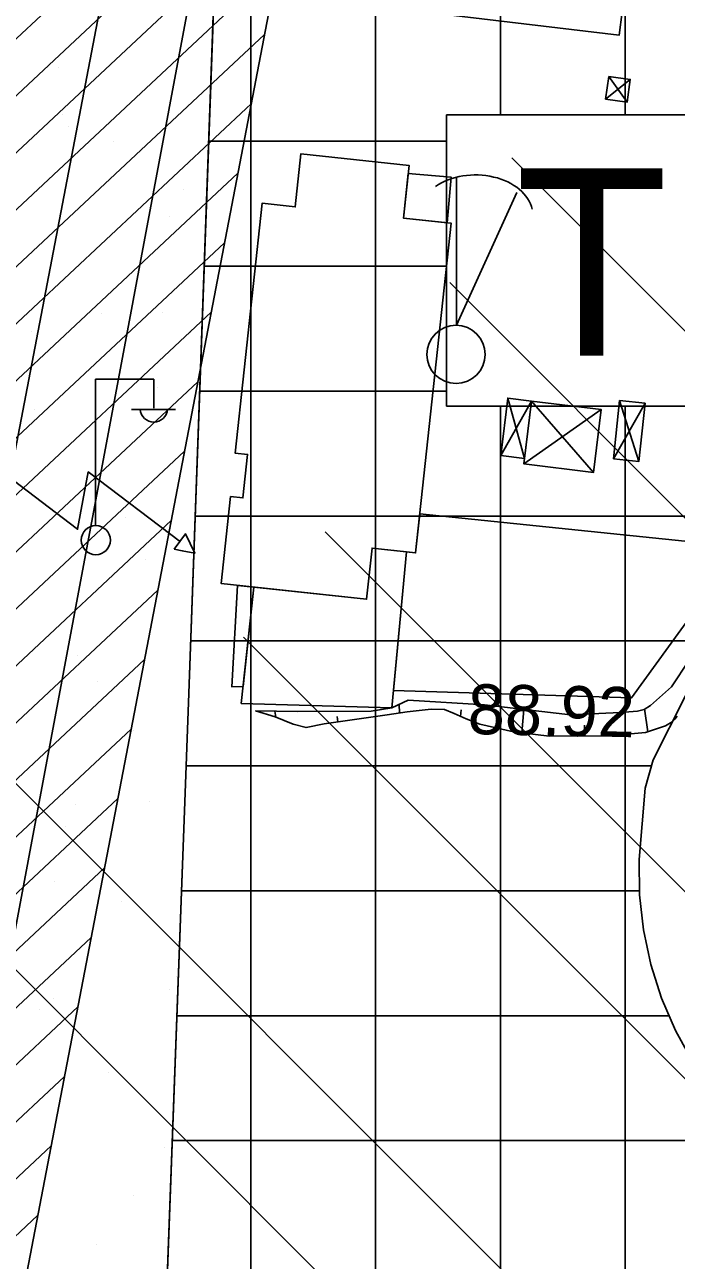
# Model space of a CAD drawing. Extents: x 417995 to 421451, y 4454518 to 4458015.
# Drawn here: x 420125.1 to 420203.4, y 4456275.9 to 4456424.2 of the extents above; entities that cross this region are included whole.
import ezdxf

# ---------------------------------------------------------------- set-up
doc = ezdxf.new("R2010")
doc.units = 0
for name, color, linetype in [('ADAKENARI', 7, 'Continuous'), ('B_Ins_Halinde', 7, 'Continuous'), ('B_Sundurma', 7, 'Continuous'), ('Hat_ENH', 7, 'Continuous'), ('PL_AYA_PARK_DINLENME', 7, 'Continuous'), ('PL_TİCARET', 7, 'Continuous'), ('S_Elektrik_Diregi', 7, 'Continuous'), ('S_Serare', 7, 'Continuous'), ('S_Vinc_Sabit', 7, 'Continuous'), ('SEMBOL_FAT', 7, 'Continuous'), ('Sev_Sevalti', 7, 'Continuous'), ('Sev_Sevustu', 7, 'Continuous'), ('Sev_Tarama', 7, 'Continuous'), ('Sinir_Ist_Duvari', 7, 'Continuous'), ('SN_TR_SIVILASMA', 7, 'Continuous'), ('TA_ENH_154', 7, 'Continuous'), ('TA_ENH_KORUMA', 7, 'Continuous'), ('TA_ENH_TARAMA', 7, 'Continuous'), ('TRFAT_PARKALANI', 7, 'Continuous'), ('TRFAT_TİCARET', 7, 'Continuous'), ('Y_Kot_Noktasi', 7, 'Continuous')]:
    doc.layers.add(name, color=color, linetype=linetype)

msp = doc.modelspace()

# ---------------------------------------------------------------- linework, layer by layer
at = {"layer": 'ADAKENARI'}
for p, q in [((420144.75, 4456342.83), (420147.91, 4456430.31)), ((420144.75, 4456342.83), (420144.28, 4456329.84)), ((420204.47, 4456343.63), (420200.62, 4456335.93)), ((420200.62, 4456335.93), (420199.65, 4456332.53)), ((420199.65, 4456332.53), (420198.92, 4456323.99)), ((420137.25, 4456140.22), (420144.28, 4456329.84)), ((420198.92, 4456323.99), (420198.97, 4456319.75)), ((420198.97, 4456319.75), (420199.44, 4456315.53)), ((420199.44, 4456315.53), (420200.32, 4456311.38)), ((420200.32, 4456311.38), (420201.61, 4456307.33)), ((420201.61, 4456307.33), (420203.28, 4456303.43)), ((420203.28, 4456303.43), (420205.33, 4456299.71))]:
    msp.add_line(p, q, dxfattribs=at)
at = {"layer": 'B_Ins_Halinde'}
for points in [[(420166.17, 4456355.22), (420166.83, 4456361.37), (420172.05, 4456360.8), (420176.33, 4456400.38), (420170.58, 4456401.01), (420171.26, 4456407.32), (420158.27, 4456408.73), (420157.58, 4456402.35), (420153.6, 4456402.78), (420150.36, 4456372.79), (420151.87, 4456372.63), (420151.31, 4456367.4), (420149.81, 4456367.56), (420148.69, 4456357.11)], [(420171.16, 4456406.37), (420176.31, 4456405.92), (420175.84, 4456400.44), (420170.58, 4456401.01)], [(420169.39, 4456344.27), (420198, 4456343.39), (420206.89, 4456355.63), (420213.34, 4456361.28), (420172.56, 4456365.5), (420172.05, 4456360.8), (420170.96, 4456360.92)], [(420151.09, 4456342.7), (420152.62, 4456356.69), (420166.17, 4456355.22), (420166.83, 4456361.37), (420170.96, 4456360.92), (420169.2, 4456342.2)], [(420151.32, 4456344.76), (420149.96, 4456344.73), (420150.63, 4456356.9), (420152.62, 4456356.69)]]:
    msp.add_lwpolyline(points, close=True, dxfattribs=at)
at = {"layer": 'B_Sundurma'}
for p, q in [((420194.88, 4456415.3), (420197.85, 4456417.65)), ((420195.26, 4456418.02), (420197.48, 4456414.94)), ((420185.99, 4456379.03), (420182.28, 4456372.49)), ((420185.15, 4456372.14), (420183.12, 4456379.38)), ((420185.99, 4456379.03), (420193.44, 4456370.46)), ((420195.84, 4456372.1), (420199.62, 4456378.76)), ((420196.57, 4456379.08), (420198.89, 4456371.78)), ((420185.07, 4456371.48), (420194.36, 4456378.01))]:
    msp.add_line(p, q, dxfattribs=at)
for points in [[(420195.26, 4456418.02), (420194.88, 4456415.3), (420197.48, 4456414.94), (420197.85, 4456417.65)], [(420185.99, 4456379.03), (420185.15, 4456372.14), (420182.28, 4456372.49), (420183.12, 4456379.38)], [(420185.99, 4456379.03), (420185.07, 4456371.48), (420193.44, 4456370.46), (420194.36, 4456378.01)], [(420196.57, 4456379.08), (420195.84, 4456372.1), (420198.89, 4456371.78), (420199.62, 4456378.76)]]:
    msp.add_lwpolyline(points, close=True, dxfattribs=at)
at = {"layer": 'Hat_ENH'}
msp.add_lwpolyline([(420155.01, 4456481.29), (420112.85, 4456256.55), (420103.77, 4456125.04)], dxfattribs=at)
at = {"layer": 'PL_AYA_PARK_DINLENME'}
msp.add_lwpolyline([(420104.23, 4456485.35), (420118.58, 4456602.84), (420160.15, 4456599.01), (420169.46, 4456547.15), (420173.29, 4456509.33), (420154.72, 4456475.01), (420147.91, 4456430.31), (420144.75, 4456342.83), (420144.28, 4456329.84), (420137.25, 4456140.22), (420129.3, 4456138.28), (420127.15, 4456137.75), (420107.76, 4456133), (420085.19, 4456127.47), (420079.28, 4456126.03), (420096.85, 4456290.79), (420097.25, 4456393.24), (420117.08, 4456483.82)], close=True, dxfattribs=at)
at = {"layer": 'PL_TİCARET'}
for points in [[(420137.25, 4456140.22), (420144.28, 4456329.84), (420144.75, 4456342.83), (420147.91, 4456430.31)], [(420204.47, 4456343.63), (420200.62, 4456335.93), (420199.65, 4456332.53), (420198.92, 4456323.99), (420198.97, 4456319.75), (420199.44, 4456315.53), (420200.32, 4456311.38), (420201.61, 4456307.33), (420203.28, 4456303.43), (420205.33, 4456299.71)]]:
    msp.add_lwpolyline(points, dxfattribs=at)
at = {"layer": 'S_Elektrik_Diregi'}
for p, q in [((420133.59, 4456364.16), (420133.59, 4456381.66)), ((420133.59, 4456381.66), (420140.59, 4456381.66)), ((420140.59, 4456378.16), (420140.59, 4456381.66)), ((420137.93, 4456378.02), (420143.18, 4456378.02))]:
    msp.add_line(p, q, dxfattribs=at)
msp.add_circle((420133.62, 4456362.33), 1.75, dxfattribs=at)
msp.add_arc((420140.59, 4456378.17), 1.66, 184.8384, 355.1464, dxfattribs=at)
at = {"layer": 'S_Serare'}
msp.add_lwpolyline([(420120.27, 4456372.1), (420131.43, 4456363.63), (420132.72, 4456370.51), (420143.79, 4456362.13)], dxfattribs=at)
msp.add_lwpolyline([(420143.02, 4456361.25), (420144.4, 4456363.09), (420145.53, 4456360.77), (420144.02, 4456361.06)], close=True, dxfattribs=at)
at = {"layer": 'S_Vinc_Sabit'}
for q in [(420176.98, 4456405.92), (420184.22, 4456404.07)]:
    msp.add_line((420176.98, 4456388.14), q, dxfattribs=at)
msp.add_circle((420176.91, 4456384.63), 3.5, dxfattribs=at)
msp.add_ellipse((420179.25, 4456401.29), major_axis=(6.9, 0), ratio=0.709428, start_param=0.15849, end_param=2.339818, dxfattribs=at)
at = {"layer": 'SEMBOL_FAT'}
for p, q in [((420175.75, 4456413.41), (420175.75, 4456378.41)), ((420175.75, 4456413.41), (420210.75, 4456413.41)), ((420175.75, 4456378.41), (420210.75, 4456378.41))]:
    msp.add_line(p, q, dxfattribs=at)
at = {"layer": 'Sev_Sevalti'}
msp.add_lwpolyline([(420152.81, 4456341.84), (420157.85, 4456341.76), (420166.71, 4456341.8), (420169.2, 4456342.2), (420171.14, 4456343.11), (420180.34, 4456342.57), (420190.66, 4456341.33), (420196.64, 4456341.64), (420198.71, 4456341.79), (420199.5, 4456342.01), (420200.27, 4456342.46), (420202.81, 4456344.71), (420209.17, 4456354.33), (420214.68, 4456359.5), (420216.48, 4456361.44), (420220.4, 4456363.04), (420226.07, 4456366.74), (420231.78, 4456369.85), (420237.18, 4456372.86)], dxfattribs=at)
at = {"layer": 'Sev_Sevustu'}
msp.add_lwpolyline([(420203.49, 4456341.19), (420203.21, 4456340.84), (420202.88, 4456340.5), (420202.08, 4456340.02), (420199.68, 4456339.21), (420195.32, 4456338.84), (420188.1, 4456338.77), (420183.82, 4456339.31), (420179.76, 4456340.24), (420178.12, 4456340.86), (420176.69, 4456341.49), (420175.51, 4456342), (420173.91, 4456342.03), (420171.02, 4456341.71), (420168.63, 4456341.36), (420161.06, 4456340.26), (420158.9, 4456339.82), (420157.33, 4456340.23), (420155.18, 4456341.11), (420152.81, 4456341.84)], dxfattribs=at)
at = {"layer": 'Sev_Tarama'}
for p, q in [((420155.27, 4456341.08), (420155.15, 4456341.81)), ((420170.1, 4456341.58), (420170.06, 4456342.6)), ((420177.45, 4456341.16), (420177.54, 4456341.94)), ((420184.81, 4456339.19), (420185.05, 4456342)), ((420199.97, 4456339.31), (420199.57, 4456342.06)), ((420162.7, 4456340.5), (420162.63, 4456341.14)), ((420192.38, 4456338.81), (420192.36, 4456340.11))]:
    msp.add_line(p, q, dxfattribs=at)
at = {"layer": 'Sinir_Ist_Duvari'}
msp.add_lwpolyline([(420196.88, 4456425.76), (420196.52, 4456422.98), (420161.13, 4456427.18), (420139.84, 4456429.91)], dxfattribs=at)
at = {"layer": 'SN_TR_SIVILASMA'}
for p, q in [((421269.77, 4455322.09), (420183.63, 4456408.23)), ((421269.54, 4455299.87), (420176.15, 4456393.26)), ((421269.08, 4455255.43), (420161.18, 4456363.33)), ((421268.85, 4455233.21), (420151.38, 4456350.68)), ((421268.38, 4455188.77), (420123.47, 4456333.68)), ((421268.15, 4455166.56), (420116.87, 4456317.84))]:
    msp.add_line(p, q, dxfattribs=at)
at = {"layer": 'TA_ENH_154'}
msp.add_lwpolyline([(419862.83, 4455014.24), (420170.14, 4456613.6), (420230.68, 4456928.68), (420176.89, 4457440.84), (420133.44, 4457787.81)], dxfattribs=at)
at = {"layer": 'TA_ENH_KORUMA'}
msp.add_lwpolyline([(420153.62, 4457787.6), (420196.76, 4457443.12), (420250.88, 4456927.82), (420189.78, 4456609.83), (419883.15, 4455014.02)], dxfattribs=at)
at = {"layer": 'TA_ENH_TARAMA'}
for p, q in [((420110.65, 4456410.03), (420160.31, 4456456.43)), ((420109.05, 4456401.69), (420158.7, 4456448.09)), ((420107.45, 4456393.35), (420157.1, 4456439.75)), ((420105.84, 4456385.01), (420155.5, 4456431.41)), ((420104.24, 4456376.66), (420153.89, 4456423.06)), ((420102.64, 4456368.32), (420152.29, 4456414.72)), ((420101.04, 4456359.98), (420150.69, 4456406.38)), ((420099.43, 4456351.64), (420149.08, 4456398.04)), ((420097.83, 4456343.29), (420147.48, 4456389.7)), ((420096.23, 4456334.95), (420145.88, 4456381.35)), ((420094.62, 4456326.61), (420144.28, 4456373.01)), ((420093.02, 4456318.27), (420142.67, 4456364.67)), ((420091.42, 4456309.93), (420141.07, 4456356.33)), ((420089.82, 4456301.58), (420139.47, 4456347.98)), ((420088.21, 4456293.24), (420137.86, 4456339.64)), ((420086.61, 4456284.9), (420136.26, 4456331.3)), ((420085.01, 4456276.56), (420134.66, 4456322.96)), ((420083.4, 4456268.21), (420133.06, 4456314.62)), ((420081.8, 4456259.87), (420131.45, 4456306.27)), ((420080.2, 4456251.53), (420129.85, 4456297.93)), ((420078.59, 4456243.19), (420128.25, 4456289.59)), ((420076.99, 4456234.85), (420126.64, 4456281.25))]:
    msp.add_line(p, q, dxfattribs=at)
at = {"layer": 'TRFAT_PARKALANI'}
for p, q in [((420147.67, 4456424.17), (420147.67, 4456424.17)), ((420143.91, 4456421.74), (420143.91, 4456421.74)), ((420129.14, 4456419.14), (420129.14, 4456419.14)), ((420129.58, 4456413.47), (420129.58, 4456413.47)), ((420130.29, 4456412), (420130.29, 4456412)), ((420135.8, 4456410.16), (420135.8, 4456410.16)), ((420144.2, 4456404.47), (420144.2, 4456404.47)), ((420142.46, 4456401.18), (420142.46, 4456401.18)), ((420127.69, 4456398.57), (420127.69, 4456398.57)), ((420134.35, 4456389.59), (420134.35, 4456389.59)), ((420141.59, 4456389.7), (420141.59, 4456389.7)), ((420125.95, 4456387.38), (420125.95, 4456387.38)), ((420145.04, 4456387.28), (420145.04, 4456387.28)), ((420141.01, 4456380.61), (420141.01, 4456380.61)), ((420126.23, 4456378.01), (420126.23, 4456378.01)), ((420133.55, 4456377.63), (420133.55, 4456377.63)), ((420132.9, 4456369.03), (420132.9, 4456369.03)), ((420137.25, 4456365.08), (420137.25, 4456365.08)), ((420139.56, 4456360.05), (420139.56, 4456360.05)), ((420131.44, 4456348.46), (420131.44, 4456348.46)), ((420133.78, 4456345.38), (420133.78, 4456345.38)), ((420138.1, 4456339.48), (420138.1, 4456339.48)), ((420140.11, 4456330.92), (420140.11, 4456330.92)), ((420131.17, 4456330.61), (420131.17, 4456330.61)), ((420129.99, 4456327.9), (420129.99, 4456327.9)), ((420128.62, 4456321.28), (420128.62, 4456321.28)), ((420136.65, 4456318.92), (420136.65, 4456318.92)), ((420143.31, 4456309.94), (420143.31, 4456309.94)), ((420128.54, 4456307.34), (420128.54, 4456307.34)), ((420142.47, 4456308.31), (420142.47, 4456308.31)), ((420126.83, 4456305.99), (420126.83, 4456305.99)), ((420135.2, 4456298.36), (420135.2, 4456298.36)), ((420141.86, 4456289.38), (420141.86, 4456289.38)), ((420127.09, 4456286.77), (420127.09, 4456286.77)), ((420138.13, 4456283.69), (420138.13, 4456283.69)), ((420133.75, 4456277.79), (420133.75, 4456277.79))]:
    msp.add_line(p, q, dxfattribs=at)
at = {"layer": 'TRFAT_TİCARET'}
for p, q in [((420182.25, 4456413.41), (420182.25, 4456596.97)), ((420197.25, 4456413.41), (420197.25, 4456595.59)), ((420167.25, 4456147.57), (420167.25, 4456498.18)), ((420152.25, 4456143.9), (420152.25, 4456458.82)), ((420147.18, 4456410.22), (420175.75, 4456410.22)), ((420146.64, 4456395.22), (420175.75, 4456395.22)), ((420146.1, 4456380.22), (420175.75, 4456380.22)), ((420182.25, 4456151.24), (420182.25, 4456378.41)), ((420197.25, 4456154.92), (420197.25, 4456378.41)), ((420145.56, 4456365.22), (420236.28, 4456365.22)), ((420145.02, 4456350.22), (420209.07, 4456350.22)), ((420144.47, 4456335.22), (420200.41, 4456335.22)), ((420143.92, 4456320.22), (420198.97, 4456320.22)), ((420143.37, 4456305.22), (420202.51, 4456305.22)), ((420142.81, 4456290.22), (420213.29, 4456290.22))]:
    msp.add_line(p, q, dxfattribs=at)

# ---------------------------------------------------------------- texts
at = {"layer": 'SEMBOL_FAT'}
msp.add_text('T', height=22.5, dxfattribs=at).set_placement((420184.03, 4456384.48))
at = {"layer": 'Y_Kot_Noktasi'}
msp.add_text('88.92', height=6, rotation=358.8393, dxfattribs=at).set_placement((420178.28, 4456339.06))

doc.saveas('drawing.dxf')
